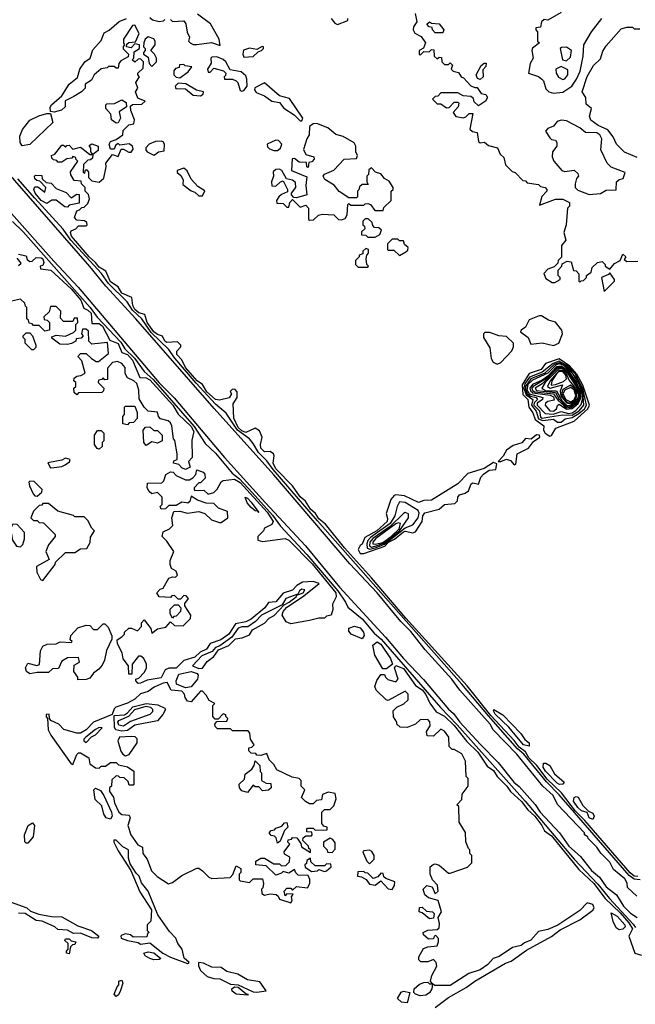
# Model space of a CAD drawing. Extents: x 2737310 to 2869991, y 870230 to 1012730.
# Tile 334 of 479: x 2785471 to 2788751, y 970622 to 975869. Entities that reach past the tile are written whole.
import ezdxf

# ---------------------------------------------------------------- set-up
doc = ezdxf.new("R2010")
doc.units = 0

msp = doc.modelspace()

# ---------------------------------------------------------------- linework, layer by layer
at = {"layer": '0CON02XD'}
for points in [[(2786165, 975880), (2786178.3, 975868.3), (2786215, 975860), (2786237, 975863), (2786245, 975870)], [(2786275, 975870), (2786285, 975860), (2786345, 975862.5), (2786356.4, 975846.4), (2786363, 975803), (2786376.4, 975776.4), (2786370, 975755), (2786380, 975745), (2786395, 975737.5), (2786415, 975737.5), (2786493, 975747), (2786538.3, 975731.7), (2786533.3, 975765), (2786486.9, 975846.9), (2786418, 975898)], [(2787578.3, 975901.7), (2787587, 975857), (2787568.3, 975831.7), (2787567.5, 975815), (2787577, 975797), (2787609.3, 975779.3), (2787632.5, 975745), (2787623, 975717), (2787600, 975705), (2787600, 975685), (2787605, 975680), (2787625, 975700), (2787651.7, 975698.3), (2787665, 975710), (2787678.3, 975708.3), (2787680, 975675), (2787695, 975660), (2787705, 975670), (2787718.3, 975668.3), (2787720, 975645), (2787735, 975630), (2787755, 975630), (2787765, 975640), (2787777, 975627), (2787770, 975605), (2787780, 975595), (2787808.3, 975588.3), (2787822.5, 975565), (2787835, 975560), (2787875, 975517.5), (2787895, 975507.5), (2787908.3, 975508.3), (2787930, 975475), (2787955, 975470), (2787963.3, 975455), (2787952.5, 975435), (2787915, 975410), (2787891.7, 975431.7), (2787888.3, 975448.3), (2787875, 975460), (2787833, 975463), (2787805, 975480), (2787715, 975480), (2787698.3, 975461.7), (2787685, 975460), (2787670, 975445), (2787695, 975420), (2787715, 975420), (2787745, 975400), (2787758.3, 975401.7), (2787785, 975430), (2787805, 975430), (2787810, 975425), (2787806.7, 975405), (2787780, 975375), (2787795, 975353.3), (2787835, 975346.7), (2787848.8, 975351.2), (2787865, 975370), (2787885, 975370), (2787870, 975285), (2787883, 975273), (2787908.3, 975268.3), (2787915, 975220), (2787925, 975212.5), (2787947, 975217), (2787968.3, 975198.3), (2788016.4, 975186.4), (2788031.7, 975151.7), (2788050, 975135), (2788060, 975095), (2788095, 975060), (2788110, 975055), (2788151.7, 975011.7), (2788165, 975010), (2788175, 975000), (2788235, 974990), (2788245, 974980), (2788270, 974975), (2788280, 974965), (2788280, 974955), (2788253, 974927), (2788240, 974880), (2788325, 974912.5), (2788365, 974912.5), (2788400, 974895), (2788400, 974875), (2788390, 974865), (2788383.3, 974775), (2788370, 974735), (2788380, 974695), (2788357.5, 974665), (2788356.7, 974603.3), (2788340, 974585), (2788338.3, 974571.7), (2788318.3, 974551.7), (2788285, 974540), (2788263.6, 974516.4), (2788275, 974490), (2788308.3, 974468.3), (2788321.7, 974468.3), (2788350, 974485), (2788350, 974495), (2788340, 974505), (2788340, 974535), (2788360, 974555), (2788361.7, 974568.3), (2788387, 974583), (2788409.3, 974579.3), (2788421.7, 974531.7), (2788435, 974530), (2788450, 974515), (2788450, 974475), (2788455, 974470), (2788461.7, 974478.3), (2788475, 974480), (2788490, 974495), (2788490, 974505), (2788516.4, 974523.6), (2788521.7, 974548.3), (2788550, 974575), (2788575, 974580), (2788590, 974565), (2788590, 974555), (2788615, 974540), (2788640.7, 974569.3), (2788670, 974585), (2788685, 974620), (2788700, 974605), (2788691.7, 974591.7), (2788705, 974580), (2788765, 974582.5)], [(2788355, 975906.7), (2788285, 975867.5), (2788265, 975870), (2788251.7, 975858.3), (2788245, 975830), (2788220, 975825), (2788220, 975815), (2788230, 975805), (2788230, 975755), (2788240, 975745), (2788203, 975717), (2788200, 975705), (2788207.5, 975665), (2788190, 975635), (2788182.5, 975585), (2788235, 975566.7), (2788253, 975553), (2788262.5, 975542.5), (2788275, 975500), (2788290, 975485), (2788315, 975477.5)], [(2788481, 971601), (2788431.6, 971651.6), (2788357.9, 971747.9), (2788281.2, 971821.2), (2788225.4, 971895), (2788184.4, 971934.4), (2788166.4, 971966.4), (2788131.5, 971991.5), (2788105, 972027.7), (2787981.4, 972161.4), (2787855, 972318.5), (2787529.1, 972679.1), (2787344.6, 972895), (2787200.8, 973055), (2787100.7, 973180.7), (2787065, 973209.5), (2787047.3, 973237.3), (2787020.5, 973260.5), (2786993.3, 973303.3), (2786965, 973326.9), (2786924.6, 973384.6), (2786836.2, 973475), (2786822.2, 973505), (2786827.5, 973545), (2786822.5, 973555), (2786805, 973567.5), (2786775, 973566.2), (2786756, 973585), (2786754.1, 973605.9), (2786762.5, 973645), (2786748.3, 973678.3), (2786725, 973692.5), (2786675, 973669.1), (2786655, 973677.5), (2786635, 973696.5), (2786612.2, 973745), (2786608.3, 973821.7), (2786630, 973855), (2786630, 973885), (2786618.3, 973898.3), (2786605, 973900), (2786591.7, 973888.3), (2786600, 973875), (2786587, 973853), (2786535, 973841.2), (2786515, 973845.7), (2786468.5, 973885), (2786445.5, 973925.5), (2786416.7, 973945), (2786355, 974015.6), (2786335.6, 974055.6), (2786307.5, 974085), (2786308.3, 974101.7), (2786330, 974125), (2786330, 974135), (2786311.7, 974151.7), (2786255, 974149.2), (2786244.4, 974155), (2786232.7, 974182.7), (2786205, 974191.5), (2786185, 974206.2), (2786150, 974255), (2786137.9, 974297.9), (2786105, 974306.4), (2786083.9, 974325), (2786073.5, 974346.5), (2786069.2, 974389.2), (2786015, 974412.2), (2785995.5, 974445.5), (2785955, 974471.5), (2785929.7, 974529.7), (2785895, 974550), (2785875.4, 974575.4), (2785840.5, 974605), (2785746.7, 974715), (2785741.4, 974735), (2785745.8, 974744.2), (2785770, 974755), (2785785, 974770), (2785825, 974770), (2785830, 974775), (2785828.3, 974788.3), (2785817, 974797), (2785775, 974800), (2785762.5, 974815), (2785775, 974850), (2785790, 974855), (2785801.7, 974868.3), (2785815, 974870), (2785835, 974890), (2785842.5, 974915), (2785837, 974937), (2785820, 974955), (2785820, 974975), (2785800, 974995), (2785798.3, 975008.3), (2785761.7, 975011.7), (2785743, 975043), (2785741.7, 975058.3), (2785780, 975115), (2785770, 975125), (2785770, 975135), (2785755, 975140), (2785748.3, 975131.7), (2785723, 975127), (2785695, 975110), (2785675, 975110), (2785668.3, 975118.3), (2785651.7, 975121.7), (2785641.7, 975131.7), (2785640, 975145), (2785658.3, 975151.7), (2785695, 975200), (2785705, 975200), (2785715, 975190), (2785721.7, 975198.3), (2785735, 975200), (2785755, 975180), (2785795, 975190), (2785825, 975167.5), (2785845, 975150), (2785860, 975150), (2785850, 975165), (2785850, 975185), (2785841.7, 975198.3), (2785855, 975207.5), (2785890, 975195), (2785888.3, 975171.7), (2785860, 975150), (2785858.3, 975131.7), (2785848.3, 975121.7), (2785835, 975120), (2785811.7, 975098.3), (2785810, 975055), (2785818.3, 975051.7), (2785821.7, 975068.3), (2785828.3, 975068.3), (2785837, 975057), (2785838.3, 975028.3), (2785855, 975010), (2785895, 975002.5), (2785920, 975025), (2785932.5, 975085), (2785930, 975105), (2785965, 975150), (2785995, 975140), (2786011.7, 975178.3), (2786025, 975180), (2786053, 975163), (2786065, 975162.5), (2786075, 975180), (2786072.5, 975195), (2786055, 975207.5), (2786005, 975200), (2785995, 975210), (2785981.7, 975198.3), (2785975, 975180), (2785955, 975180), (2785947.5, 975205), (2785955, 975220), (2785985, 975230), (2786020, 975255), (2786021.7, 975278.3), (2786051.7, 975308.3), (2786080, 975315), (2786082.5, 975335), (2786062.5, 975385), (2786061.7, 975408.3), (2786072.5, 975417.5), (2786121.7, 975418.3), (2786140, 975435), (2786100.7, 975450.7), (2786087.5, 975485), (2786100, 975505), (2786090, 975535), (2786110, 975565), (2786100, 975575), (2786100, 975585), (2786128.3, 975611.7), (2786130, 975645), (2786115, 975660), (2786101.7, 975658.3), (2786085, 975642.5), (2786070, 975655), (2786080, 975665), (2786081.7, 975698.3), (2786110, 975715), (2786110, 975735), (2786085, 975740), (2786065, 975720), (2786040, 975725), (2786041.7, 975738.3), (2786053, 975747), (2786088.3, 975751.7), (2786107.5, 975795), (2786085, 975840), (2786071.7, 975838.3), (2786023.8, 975765), (2786023.3, 975743.3), (2786030, 975735), (2786023, 975727), (2786023, 975713), (2786050, 975685), (2786048.3, 975671.7), (2786010.7, 975649.3), (2786000, 975635), (2785995, 975610), (2785985, 975610), (2785975, 975620), (2785945, 975620), (2785937, 975613), (2785905, 975607.5), (2785867.5, 975575), (2785853, 975547), (2785820, 975525), (2785820, 975505), (2785800, 975485), (2785759.5, 975460.5), (2785713.6, 975436.4), (2785712.5, 975405), (2785693.9, 975386.1), (2785655, 975376.7), (2785635, 975380), (2785633, 975403), (2785640, 975415), (2785696.4, 975463.6), (2785734.2, 975525.8), (2785778.3, 975561.7), (2785791.2, 975605), (2785817.5, 975645), (2785846.7, 975665), (2785861.2, 975708.8), (2785905, 975757.5), (2785921.2, 975798.8), (2785947.3, 975812.7), (2786000.8, 975859.2), (2786040, 975875)], [(2787130, 975875), (2787150.7, 975850.7), (2787165, 975843.3), (2787220, 975865), (2787220, 975875)], [(2787725, 975800), (2787685, 975800), (2787670, 975815), (2787668.3, 975828.3), (2787651.7, 975831.7), (2787640, 975845), (2787655, 975857.5), (2787665, 975850), (2787705, 975847.5), (2787730, 975815), (2787725, 975800)], [(2788315, 975477.5), (2788365, 975483.3), (2788413.3, 975515), (2788438.3, 975551.7), (2788456.2, 975595), (2788472.5, 975675), (2788476.7, 975735), (2788516.7, 975805), (2788573.3, 975875)], [(2788760, 975135), (2788693.6, 975163.6), (2788650, 975205), (2788633.3, 975245), (2788605, 975282.5), (2788552.5, 975305), (2788513.6, 975333.6), (2788507.5, 975355), (2788517.5, 975395), (2788489.3, 975419.3), (2788487.5, 975455), (2788467.5, 975485), (2788494.1, 975565.9), (2788527.5, 975625), (2788565, 975660), (2788578.3, 975701.7), (2788595, 975730), (2788675, 975820), (2788705, 975830), (2788735, 975830), (2788745, 975820), (2788775, 975820)], [(2786175, 975620), (2786200, 975645), (2786200, 975665), (2786190, 975685), (2786170, 975705), (2786192.5, 975735), (2786192.5, 975755), (2786185, 975767.5), (2786155, 975777.5), (2786140, 975765), (2786132.5, 975745), (2786130, 975725), (2786140, 975715), (2786140, 975705), (2786130, 975695), (2786130, 975685), (2786155, 975670), (2786160, 975635), (2786175, 975620)], [(2786665, 975670), (2786715, 975672.5), (2786741.7, 975698.3), (2786760, 975705), (2786770, 975715), (2786770, 975725), (2786763, 975727), (2786735, 975710), (2786695, 975717.5), (2786663.6, 975706.4), (2786660, 975685), (2786665, 975670)], [(2788385, 975650), (2788405, 975670), (2788410, 975705), (2788385, 975722.5), (2788358.3, 975721.7), (2788350, 975715), (2788362.5, 975655), (2788385, 975650)], [(2786655, 975487.5), (2786665, 975492.5), (2786682.5, 975515), (2786681.7, 975551.7), (2786675, 975570), (2786651.7, 975591.7), (2786591.7, 975601.7), (2786568.8, 975645), (2786555, 975657.5), (2786521.7, 975671.7), (2786495, 975670), (2786490, 975665), (2786491.7, 975638.3), (2786472.5, 975605), (2786475, 975590), (2786485, 975590), (2786505, 975610), (2786557, 975597), (2786570, 975585), (2786568.3, 975571.7), (2786560, 975565), (2786561.7, 975551.7), (2786605, 975552.5), (2786623.6, 975543.6), (2786633.6, 975533.6), (2786645, 975492.5), (2786655, 975487.5)], [(2786325, 975560), (2786369.3, 975590.7), (2786387.5, 975617.5), (2786353, 975623), (2786345, 975630), (2786321.7, 975628.3), (2786320, 975615), (2786301.7, 975608.3), (2786293, 975597), (2786292.5, 975575), (2786305, 975562.5), (2786325, 975560)], [(2787925, 975550), (2787910, 975555), (2787902.5, 975575), (2787930, 975625), (2787945, 975637.5), (2787957, 975637), (2787955, 975620), (2787938.3, 975601.7), (2787940, 975565), (2787925, 975550)], [(2788365, 975550), (2788375, 975553.3), (2788391.2, 975575), (2788391.2, 975601.2), (2788355, 975620), (2788327.5, 975605), (2788328.8, 975585), (2788342.3, 975562.3), (2788365, 975550)], [(2786435, 975462.5), (2786448.3, 975471.7), (2786450, 975485), (2786413, 975493), (2786357, 975527), (2786315, 975530), (2786300, 975515), (2786303, 975503), (2786355, 975500), (2786395, 975467.5), (2786435, 975462.5)], [(2786975, 975330), (2786980, 975345), (2786908.8, 975448.8), (2786855, 975462.5), (2786775, 975532), (2786723.3, 975506.7), (2786722.5, 975495), (2786731.7, 975481.7), (2786775, 975463.8), (2786814.1, 975434.1), (2786855, 975427.5), (2786878.3, 975398.3), (2786933, 975363), (2786965, 975330), (2786975, 975330)], [(2785985, 975317.5), (2785960, 975335), (2785957.5, 975365), (2785930, 975395), (2785930, 975415), (2785935, 975420), (2785977, 975423), (2786015, 975442.5), (2786038.3, 975428.3), (2786040, 975405), (2786001.7, 975378.3), (2786007.5, 975345), (2785995, 975320), (2785985, 975317.5)], [(2785485, 975196.7), (2785474.1, 975214.1), (2785472.3, 975247.7), (2785485.9, 975284.1), (2785525.9, 975334.1), (2785573.6, 975356.4), (2785615, 975370), (2785635, 975370), (2785648.3, 975321.7), (2785525, 975203.3), (2785485, 975196.7)], [(2787015, 974800), (2787037, 974803), (2787063, 974827), (2787085, 974832.5), (2787145, 974830), (2787170, 974805), (2787185, 974802.5), (2787205, 974810), (2787215, 974830), (2787220, 974885), (2787225, 974890), (2787235, 974880), (2787305, 974880), (2787311.7, 974888.3), (2787325, 974890), (2787340, 974885), (2787362.5, 974852.5), (2787408.3, 974851.7), (2787411.7, 974868.3), (2787450, 974905), (2787450, 974955), (2787460, 974965), (2787460, 974975), (2787439.3, 975009.3), (2787415, 975022.5), (2787395, 975047.5), (2787367, 975057), (2787345, 975080), (2787331.7, 975068.3), (2787330, 975045), (2787320, 975035), (2787320, 975005), (2787328.3, 974991.7), (2787295, 974990), (2787281.7, 974978.3), (2787278.3, 974961.7), (2787270, 974955), (2787270, 974925), (2787265, 974920), (2787225, 974920), (2787173.6, 974953.6), (2787146.4, 974986.4), (2787097, 975017), (2787087.5, 975035), (2787094.1, 975045.9), (2787145, 975067.5), (2787200, 975125), (2787265, 975130), (2787270, 975145), (2787262.5, 975165), (2787262.5, 975195), (2787253, 975213), (2787195, 975247.5), (2787155, 975257.5), (2787112.7, 975292.7), (2787055, 975315.8), (2787035, 975313.8), (2787015, 975300), (2787012.5, 975255), (2787000, 975235), (2786983, 975177), (2786995, 975150), (2787038.3, 975138.3), (2787040, 975125), (2787028.3, 975111.7), (2787011.7, 975108.3), (2787008.3, 975081.7), (2787000, 975085), (2786998.3, 975108.3), (2786960.7, 975110.7), (2786935, 975130), (2786923, 975127), (2786920, 975065), (2787001.7, 975031.7), (2786996.2, 974985), (2787000, 974935), (2786945, 974920), (2786931.7, 974921.7), (2786920, 974935), (2786920, 974945), (2786942.5, 974975), (2786940.7, 975000.7), (2786925, 975013.3), (2786891.7, 975021.7), (2786867.5, 975065), (2786855, 975072.5), (2786835, 975070), (2786821.7, 975058.3), (2786822.5, 975035), (2786812.5, 975005), (2786813.6, 974983.6), (2786835, 974982.5), (2786860, 975005), (2786875, 975010), (2786897.5, 974965), (2786898.3, 974951.7), (2786865, 974937.5), (2786852.5, 974925), (2786840, 974905), (2786841.7, 974891.7), (2786875, 974890), (2786895, 974870), (2786905, 974870), (2786910, 974895), (2786925, 974910), (2786965, 974870), (2786995, 974880), (2787010, 974865), (2787010, 974805), (2787015, 974800)], [(2788505, 974937.5), (2788565, 974942.5), (2788595, 974960), (2788648.3, 974961.7), (2788650, 975005), (2788665, 975017.5), (2788686.4, 975023.6), (2788697.5, 975055), (2788623, 975083), (2788600, 975105), (2788566.7, 975175), (2788573.3, 975235), (2788562.5, 975255), (2788545, 975266.2), (2788485, 975267.5), (2788455, 975293.3), (2788385, 975330), (2788355, 975333.3), (2788333.9, 975326.1), (2788315, 975302.5), (2788285, 975290), (2788272.5, 975275), (2788295, 975240), (2788305, 975230), (2788325, 975227.5), (2788332.5, 975215), (2788332.5, 975195), (2788310, 975165), (2788308.3, 975138.3), (2788317.5, 975115), (2788360, 975065), (2788375, 975060), (2788425, 975067.5), (2788445, 975050), (2788447.5, 975035), (2788437.5, 975022.5), (2788430, 974995), (2788431.2, 974975), (2788445, 974960), (2788505, 974937.5)], [(2786185, 975147.5), (2786195, 975152.5), (2786210, 975165), (2786240, 975170), (2786242.5, 975205), (2786235, 975217.5), (2786225, 975222.5), (2786195, 975220), (2786160, 975205), (2786143, 975187), (2786142.5, 975175), (2786150, 975165), (2786185, 975147.5)], [(2786845, 975172.5), (2786860, 975185), (2786867.5, 975205), (2786850, 975225), (2786835, 975227.5), (2786790, 975205), (2786791.7, 975191.7), (2786801.7, 975181.7), (2786825, 975172.5), (2786845, 975172.5)], [(2788758.3, 971198.3), (2788710, 971245), (2788707, 971267), (2788695, 971290), (2788635, 971340), (2788615, 971380), (2788567, 971427), (2788545, 971460), (2788500, 971505), (2788497.5, 971515), (2788480, 971525), (2788480, 971535), (2788337, 971687), (2788312.5, 971735), (2788257.5, 971785), (2788120, 971955), (2787993.6, 972083.6), (2787976.7, 972115), (2787816.1, 972296.1), (2787773.3, 972355), (2787630.5, 972510.5), (2787555, 972608.8), (2787501.4, 972661.4), (2787376, 972815), (2787230, 972970), (2786825, 973444), (2786507.5, 973797.5), (2786090, 974275), (2785929.4, 974449.4), (2785845, 974553.8), (2785385, 975082)], [(2785725, 974870), (2785711.7, 974871.7), (2785665, 974907.5), (2785643, 974907), (2785615, 974890), (2785585, 974906), (2785554.3, 974945), (2785546.7, 974965), (2785551.2, 974978.8), (2785568.3, 974978.3), (2785605, 974950), (2785610, 974975), (2785578.3, 975008.3), (2785561.7, 975011.7), (2785551.7, 975021.7), (2785550, 975035), (2785555, 975040), (2785588.3, 975038.3), (2785591.7, 975021.7), (2785611.7, 975001.7), (2785638.3, 974998.3), (2785665, 974970), (2785718.3, 974948.3), (2785745, 974920), (2785775, 974940), (2785788.3, 974938.3), (2785788.3, 974891.7), (2785735, 974880), (2785725, 974870)], [(2786445, 974930), (2786457, 974957), (2786420.7, 974980.7), (2786385, 975020), (2786363, 975063), (2786345, 975077.5), (2786310, 975065), (2786310, 975055), (2786329.3, 975039.3), (2786342.5, 975015), (2786340, 974990), (2786385, 974957.5), (2786405, 974950), (2786425, 974930), (2786445, 974930)], [(2788777.5, 971285), (2788745, 971289.1), (2788718.1, 971308.1), (2788345, 971738.1), (2788277.2, 971807.2), (2788156.7, 971955), (2788123.1, 971983.1), (2787968.8, 972158.8), (2787827.3, 972327.3), (2787057.7, 973197.7), (2786822, 973472), (2786788.6, 973518.6), (2786743.4, 973563.4), (2786715, 973610), (2786695.7, 973635.7), (2786632.3, 973682.3), (2786571.4, 973771.4), (2786515, 973819.4), (2786411.6, 973931.6), (2786297.5, 974065), (2786263.5, 974113.5), (2786172.4, 974202.4), (2786121.4, 974275), (2786071.2, 974321.2), (2786044.2, 974365), (2785943.6, 974463.6), (2785906.1, 974516.1), (2785743.8, 974693.8), (2785702.8, 974752.8), (2785552.5, 974917.5), (2785460.5, 975020.5)], [(2785398.9, 974868.9), (2785652.6, 974582.6), (2785783.1, 974443.1), (2786215, 973934.3), (2786293.6, 973853.6), (2786562.5, 973535), (2786780, 973295), (2786994.3, 973064.3), (2787175, 972844), (2787419.2, 972579.2), (2787515, 972463.8), (2787622, 972352), (2787755, 972193.8), (2787782, 972172), (2787816.7, 972125), (2787926.4, 972006.4), (2788020, 971910), (2788103.8, 971805), (2788131.7, 971781.7), (2788216.4, 971686.4), (2788243.8, 971645), (2788347.5, 971535), (2788396.2, 971465), (2788459.3, 971409.3), (2788517.5, 971335), (2788559.3, 971299.3), (2788595, 971247.5), (2788650, 971205), (2788687.5, 971145), (2788725, 971107.5), (2788760, 971085)], [(2785432.9, 974792.9), (2785488.9, 974738.9), (2785846.7, 974335), (2785884.6, 974284.6), (2786009.8, 974149.8), (2786031.9, 974115), (2786082.7, 974065), (2786134.5, 973994.5), (2786181.7, 973951.7), (2786401.3, 973701.3), (2786460, 973610), (2786515, 973559.2), (2786602.4, 973452.4), (2786642.7, 973422.7), (2786710, 973350), (2786818, 973228), (2786860.4, 973170.4), (2787001.7, 973018.3), (2787165.6, 972825), (2787207.5, 972765), (2787218.8, 972738.8), (2787295.4, 972675.4), (2787359.1, 972599.1), (2787397.6, 972567.6), (2787713, 972203), (2787801.3, 972111.3), (2788163.6, 971703.6), (2788425.7, 971395), (2788551.9, 971261.9), (2788613.1, 971185), (2788738.9, 971048.9), (2788751.2, 971031.2)], [(2787365, 974710), (2787390, 974725), (2787398.3, 974748.3), (2787385, 974760), (2787361.7, 974761.7), (2787351.7, 974771.7), (2787348.3, 974788.3), (2787328.3, 974808.3), (2787311.7, 974808.3), (2787300, 974795), (2787300, 974775), (2787308.3, 974768.3), (2787310, 974755), (2787291.7, 974738.3), (2787291.7, 974721.7), (2787315, 974720), (2787325, 974710), (2787365, 974710)], [(2787495, 974612.5), (2787528.3, 974631.7), (2787538.3, 974641.7), (2787540, 974655), (2787521.7, 974671.7), (2787515, 974690), (2787495, 974690), (2787485, 974700), (2787455, 974700), (2787430, 974675), (2787430, 974645), (2787435, 974640), (2787465, 974640), (2787495, 974612.5)], [(2785465, 974620), (2785505, 974610), (2785511.7, 974591.7), (2785525, 974580), (2785538.3, 974581.7), (2785558.3, 974601.7), (2785585, 974600.8), (2785595, 974593.8), (2785600, 974575), (2785595, 974560), (2785580, 974555), (2785581.7, 974541.7), (2785637.5, 974535), (2785744.5, 974435), (2785797.7, 974375), (2785812.3, 974332.3), (2785835, 974321.9), (2785851.1, 974305), (2785855, 974250), (2785895, 974249.4), (2785913.1, 974235), (2785951.7, 974161.7), (2785995, 974143.1), (2786015.7, 974095.7), (2786045, 974084.3), (2786072.5, 974055), (2786111.7, 973961.7), (2786145, 973960.6), (2786165, 973949.5), (2786286.9, 973815), (2786316.2, 973766.2), (2786385, 973700.5), (2786398.2, 973675), (2786387.5, 973627.5), (2786390, 973535), (2786370, 973515), (2786380, 973485), (2786355, 973472.5)], [(2787325, 974550), (2787330, 974555), (2787320, 974565), (2787317.5, 974595), (2787320, 974615), (2787330, 974625), (2787330, 974645), (2787315, 974650), (2787300, 974635), (2787298.3, 974621.7), (2787280, 974615), (2787280, 974605), (2787260, 974585), (2787260, 974565), (2787275, 974550), (2787325, 974550)], [(2785465, 974560), (2785478.3, 974571.7), (2785458.3, 974598.3)], [(2788585, 974420), (2788640, 974475), (2788640, 974485), (2788615, 974520), (2788608.3, 974511.7), (2788570, 974495), (2788585, 974420)], [(2786355, 973472.5), (2786335, 973480), (2786318.3, 973498.3), (2786290, 973505), (2786291.7, 973518.3), (2786310, 973525), (2786310, 973555), (2786297, 973627), (2786290, 973635), (2786282.5, 973705), (2786275, 973720), (2786261.7, 973731.7), (2786221.7, 973741.7), (2786210, 973755), (2786205, 973777.5), (2786155, 973782.5), (2786133.6, 973803.6), (2786108.3, 973848.3), (2786106.7, 973895), (2786095, 973930), (2786080, 973945), (2786045, 973960), (2786033.6, 973983.6), (2786032.5, 974015), (2786015, 974037.5), (2785993, 974047), (2785965, 974042.5), (2785938.3, 974011.7), (2785938.3, 973951.7), (2785925, 973950), (2785915, 973960), (2785908.3, 973951.7), (2785891.7, 973948.3), (2785890, 973935), (2785920, 973905), (2785918.3, 973891.7), (2785908.3, 973881.7), (2785785, 973880), (2785775, 973870), (2785761.7, 973881.7), (2785760, 973905), (2785770, 973915), (2785770, 973935), (2785760, 973945), (2785761.7, 973958.3), (2785775, 973970), (2785797, 973973), (2785820, 973985), (2785801.7, 974051.7), (2785780, 974075), (2785795, 974090), (2785825, 974090), (2785853, 974063), (2785878.3, 974048.3), (2785891.7, 974048.3), (2785945, 974090), (2785938.3, 974148.3), (2785855, 974140), (2785840, 974155), (2785838.3, 974208.3), (2785825, 974220), (2785805, 974220), (2785800, 974195), (2785810, 974185), (2785798.3, 974171.7), (2785771.7, 974168.3), (2785770, 974155), (2785747, 974143), (2785725, 974137.5), (2785685, 974140), (2785641.7, 974171.7), (2785641.7, 974178.3), (2785665, 974187.5), (2785715, 974182.5), (2785758.3, 974201.7), (2785770, 974215), (2785770, 974245), (2785780, 974255), (2785778.3, 974278.3), (2785761.7, 974278.3), (2785755, 974260), (2785705, 974260), (2785688.3, 974278.3), (2785690, 974315), (2785665, 974340), (2785635, 974340), (2785628.3, 974311.7), (2785600, 974285), (2785601.7, 974271.7), (2785618.3, 974268.3), (2785630, 974255), (2785630, 974215), (2785605, 974210), (2785575, 974240), (2785545, 974240), (2785538.3, 974248.3), (2785521.7, 974251.7), (2785518.3, 974268.3), (2785510, 974275), (2785510, 974335), (2785501.7, 974341.7), (2785498.3, 974358.3), (2785475, 974380), (2785395, 974362.5)], [(2788315, 974132.5), (2788342.5, 974145), (2788362.5, 974195), (2788360, 974215), (2788325, 974257.5), (2788288.3, 974268.3), (2788251.7, 974291.7), (2788238.3, 974291.7), (2788185, 974270), (2788165, 974230), (2788142.5, 974215), (2788140, 974205), (2788180, 974175), (2788195, 974140), (2788255, 974147.5), (2788315, 974132.5)], [(2785545, 974110), (2785535, 974110), (2785500, 974145), (2785500, 974165), (2785490, 974175), (2785490, 974185), (2785505, 974200), (2785525, 974200), (2785540, 974185), (2785557.5, 974135), (2785557, 974123), (2785545, 974110)], [(2788015, 974032.5), (2788035, 974042.5), (2788093.3, 974105), (2788102, 974125), (2788101.2, 974145), (2788065, 974180), (2788023.6, 974183.6), (2787975, 974202.5), (2787948.3, 974201.7), (2787942.5, 974195), (2787942.5, 974175), (2787975, 974120), (2787983, 974063), (2787993.6, 974043.6), (2788015, 974032.5)], [(2788295, 973648.8), (2788305, 973652.5), (2788328, 973692), (2788425, 973730), (2788497.8, 973795), (2788506.7, 973815), (2788471.6, 973921.6), (2788440.1, 973980.1), (2788402.3, 974022.3), (2788345, 974060.9), (2788273.1, 974036.9), (2788249.2, 974005), (2788185, 973983.1), (2788147.3, 973922.7), (2788151.2, 973871.2), (2788177.5, 973845), (2788183.3, 973803.3), (2788205, 973773.3), (2788217.8, 973737.8), (2788263.3, 973705), (2788261.7, 973681.7), (2788270, 973665), (2788295, 973648.8)], [(2788355, 973723.5), (2788377.4, 973742.6), (2788415, 973748.9), (2788450.2, 973769.8), (2788480.4, 973795), (2788491.1, 973815), (2788471.5, 973901.5), (2788430.9, 973980.9), (2788392, 974022), (2788345, 974048.6), (2788312.4, 974037.6), (2788255, 973991.1), (2788186.6, 973963.4), (2788161.6, 973928.4), (2788156.8, 973905), (2788169.1, 973869.1), (2788204.4, 973845), (2788197.3, 973815), (2788222.5, 973782.5), (2788235, 973741.2), (2788257.6, 973732.4), (2788315, 973740), (2788336.7, 973725), (2788355, 973723.5)], [(2788255, 973745.5), (2788295, 973753.1), (2788365, 973763.1), (2788415, 973762.2), (2788452.5, 973785), (2788476.2, 973815), (2788470.6, 973885), (2788449.4, 973939.4), (2788399.3, 974009.3), (2788370.8, 974030.8), (2788345, 974040.8), (2788318.9, 974031.1), (2788268.5, 973985), (2788194.8, 973955.2), (2788166, 973915), (2788165.5, 973895), (2788175.2, 973875), (2788192.9, 973862.9), (2788222.9, 973855), (2788229.4, 973845), (2788212.5, 973827.5), (2788210.7, 973815), (2788239.6, 973785), (2788245, 973750), (2788255, 973745.5)], [(2788313.4, 973766.6), (2788355, 973780.9), (2788395, 973770.5), (2788415, 973773.6), (2788434.3, 973785.7), (2788461.7, 973818.3), (2788469, 973845), (2788465.8, 973885), (2788449.8, 973929.8), (2788419.6, 973979.6), (2788367.5, 974027.5), (2788345, 974034.4), (2788329.9, 974030.1), (2788285, 973984.8), (2788202.6, 973947.4), (2788178.4, 973925), (2788172.7, 973895), (2788185.1, 973875.1), (2788257.5, 973855), (2788255.6, 973845), (2788227.8, 973825), (2788227.5, 973815), (2788270.8, 973770.8), (2788313.4, 973766.6)], [(2788315, 973782.8), (2788331.6, 973795), (2788336.3, 973813.7), (2788345, 973820.5), (2788385, 973793.3), (2788413.7, 973796.3), (2788446.4, 973823.6), (2788459, 973851), (2788458, 973885), (2788438.3, 973935), (2788396.3, 973996.3), (2788355, 974023.4), (2788331.7, 974018.3), (2788285, 973970), (2788255, 973948.9), (2788202.7, 973925), (2788188.3, 973905), (2788191.6, 973891.6), (2788205, 973881), (2788297.2, 973867.2), (2788315, 973858.6), (2788317.8, 973842.2), (2788285, 973833.8), (2788272.5, 973825), (2788270, 973815), (2788295, 973785.3), (2788315, 973782.8)], [(2788405, 973800.4), (2788447.2, 973832.8), (2788455.3, 973855), (2788454.2, 973885), (2788439.5, 973925), (2788407, 973977), (2788365, 974015.5), (2788345, 974019.3), (2788335, 974014.9), (2788275, 973954.8), (2788206.5, 973915), (2788199.6, 973905), (2788200.7, 973895), (2788215.8, 973885), (2788315.6, 973875), (2788340.2, 973840.2), (2788371.2, 973811.2), (2788385, 973801.6), (2788405, 973800.4)], [(2788395, 973806), (2788415, 973811.1), (2788447.7, 973842.3), (2788450.8, 973885), (2788435.2, 973925.2), (2788396.9, 973985), (2788365, 974011.6), (2788345.5, 974014.5), (2788335, 974009.5), (2788255, 973929.2), (2788216.9, 973905), (2788225, 973893.1), (2788325, 973882.2), (2788345.9, 973845.9), (2788375.5, 973815.5), (2788395, 973806)], [(2788405, 973812.6), (2788441.2, 973838.8), (2788448.8, 973861.2), (2788446.8, 973886.8), (2788430.5, 973925), (2788392.2, 973985), (2788365, 974007.6), (2788345, 974009.8), (2788271.2, 973935), (2788252.9, 973905), (2788275, 973891.5), (2788330.9, 973890.9), (2788359.2, 973839.2), (2788385, 973815.1), (2788405, 973812.6)], [(2788405, 973822.7), (2788425, 973832), (2788436.4, 973845), (2788439.7, 973885), (2788425, 973915.8), (2788398.3, 973948.3), (2788381.9, 973985), (2788365, 973998.8), (2788345, 973999.9), (2788297.4, 973945), (2788283.2, 973915), (2788297.5, 973905), (2788363.3, 973923.3), (2788350.7, 973889.3), (2788354, 973865), (2788385, 973827), (2788405, 973822.7)], [(2788301.7, 973921.7), (2788325, 973924.3), (2788368.8, 973941.2), (2788383.8, 973955), (2788381.5, 973975), (2788365, 973993.8), (2788346.7, 973995), (2788335, 973986.5), (2788306.4, 973945), (2788301.7, 973921.7)], [(2788395, 973828), (2788415, 973831), (2788435, 973851.7), (2788437.5, 973875), (2788425, 973905.8), (2788405, 973921.5), (2788365, 973899.1), (2788357.2, 973875), (2788365.5, 973855), (2788385, 973833.3), (2788395, 973828)], [(2788405, 973833), (2788425, 973843.6), (2788433.5, 973865), (2788425, 973895.8), (2788405, 973908.2), (2788374.5, 973895.5), (2788364.1, 973875), (2788380.6, 973845), (2788405, 973833)], [(2786045, 973710), (2786020, 973715), (2786020, 973755), (2786030, 973765), (2786030, 973805), (2786035, 973810), (2786085, 973810), (2786097.5, 973775), (2786097, 973743), (2786077, 973723), (2786055, 973720), (2786045, 973710)], [(2785895, 973580), (2785883.6, 973583.6), (2785870, 973605), (2785870, 973655), (2785885, 973680), (2785905, 973680), (2785920, 973665), (2785920, 973625), (2785910, 973615), (2785910, 973595), (2785895, 973580)], [(2786145, 973600), (2786132.5, 973615), (2786128.3, 973681.7), (2786141.7, 973698.3), (2786165, 973700), (2786185, 973680), (2786205, 973680), (2786230, 973655), (2786230, 973625), (2786205, 973612.5), (2786175, 973620), (2786145, 973600)], [(2788105, 973496.7), (2788115, 973500), (2788120.8, 973555), (2788181.2, 973585), (2788208, 973622), (2788242.5, 973645), (2788240, 973655), (2788225, 973657.5), (2788196.4, 973633.6), (2788165, 973637.5), (2788145.6, 973614.4), (2788099.7, 973600.3), (2788064.4, 973575.6), (2788046.2, 973543.8), (2788020, 973515), (2788035, 973513.8), (2788065, 973526.2), (2788085, 973520), (2788105, 973496.7)], [(2785635, 973480), (2785655, 973482.5), (2785695, 973487.5), (2785713.3, 973496.7), (2785736.4, 973513.6), (2785740, 973525), (2785715, 973532.5), (2785695, 973522.5), (2785621.7, 973508.3), (2785635, 973480)], [(2786101.7, 972331.7), (2786090, 972345), (2786090, 972355), (2786105, 972360), (2786135, 972390), (2786147, 972413), (2786147.5, 972435), (2786132.5, 972465), (2786117, 972477), (2786103.6, 972476.4), (2786070, 972435), (2786068.3, 972381.7), (2786051.7, 972381.7), (2786050, 972425), (2786023, 972463), (2786017.5, 972495), (2785993, 972543), (2785990, 972565), (2786015, 972580), (2786030, 972595), (2786030, 972605), (2786053, 972627), (2786067, 972627), (2786098.3, 972611.7), (2786120, 972635), (2786120, 972655), (2786135, 972670), (2786170, 972625), (2786175, 972600), (2786205, 972623.3), (2786248.8, 972631.2), (2786275, 972660), (2786295, 972640), (2786341.7, 972638.3), (2786381.7, 972678.3), (2786382.5, 972695), (2786350, 972745), (2786351.7, 972758.3), (2786370, 972785), (2786358.3, 972798.3), (2786345, 972800), (2786328.3, 972781.7), (2786315, 972780), (2786295, 972800), (2786281.7, 972798.3), (2786275, 972790), (2786215, 972792.5), (2786202.5, 972815), (2786220, 972835), (2786235, 972840), (2786265, 972892.5), (2786285, 972900), (2786301.7, 972898.3), (2786311.7, 972908.3), (2786305, 972930), (2786280, 972945), (2786272.5, 972965), (2786273, 972987), (2786292.5, 973035), (2786255, 973090), (2786230, 973115), (2786235, 973140), (2786270, 973155), (2786287, 973173), (2786282.5, 973215), (2786291.7, 973248.3), (2786325, 973250), (2786365, 973240), (2786425, 973247.5), (2786457, 973237), (2786493, 973203), (2786535, 973190), (2786545, 973190), (2786580, 973215), (2786578.3, 973248.3), (2786530, 973265), (2786505, 973290), (2786465, 973292.5), (2786418.3, 973308.3), (2786385, 973330), (2786378.3, 973301.7), (2786367, 973293), (2786360, 973295), (2786335, 973297.5), (2786305, 973280), (2786265, 973280), (2786248.3, 973261.7), (2786225, 973260), (2786220, 973275), (2786230, 973285), (2786230, 973325), (2786205, 973350), (2786175, 973342.5), (2786160, 973355), (2786150, 973375), (2786151.7, 973398.3), (2786228.3, 973401.7), (2786238.3, 973411.7), (2786250, 973445), (2786275, 973460), (2786288.3, 973458.3), (2786305, 973440), (2786355, 973417.5), (2786375, 973417.5), (2786393, 973427), (2786410, 973445), (2786415, 973470), (2786448.3, 973458.3), (2786457, 973447), (2786460, 973425), (2786435, 973400), (2786425, 973400), (2786400, 973375), (2786400, 973365), (2786405, 973360), (2786451.7, 973361.7), (2786475, 973340), (2786505, 973350), (2786523, 973367), (2786543.6, 973406.4), (2786555, 973413.3), (2786615, 973420.5), (2786645, 973402.9), (2786788.7, 973245), (2786820.6, 973195), (2786815, 973178.8), (2786775, 973160), (2786770, 973145), (2786740, 973115), (2786740, 973095), (2786765, 973087.5), (2786885, 973103.8), (2786905, 973095.8), (2787028.9, 972968.9), (2787154.5, 972815), (2787156.6, 972793.4), (2787136.7, 972755), (2787140, 972725), (2787130, 972695), (2787105, 972690), (2787095, 972680), (2787065, 972680), (2787015, 972666.7), (2786915, 972648.8), (2786890, 972660), (2786869.2, 972695), (2786875.5, 972715), (2786892.9, 972737.1), (2786985, 972798.5), (2787067.1, 972865), (2787034.5, 972875.5), (2786978.3, 972871.7), (2786947.1, 972852.9), (2786925, 972828.8), (2786875, 972813.3), (2786835, 972767.5), (2786797.5, 972762.5), (2786776.7, 972735), (2786705, 972674.2), (2786675, 972660.8), (2786620.6, 972649.4), (2786585, 972594.2), (2786543.3, 972565), (2786485.8, 972544.2), (2786466.7, 972515), (2786431.9, 972498.1), (2786405, 972472), (2786346.4, 972453.6), (2786305, 972413.3), (2786265, 972413.3), (2786246.4, 972403.6), (2786225, 972361.2), (2786150.7, 972349.3), (2786115, 972332.5), (2786101.7, 972331.7)], [(2787305, 973023.8), (2787415.8, 973064.2), (2787436.4, 973085), (2787468.6, 973101.4), (2787515, 973139.2), (2787525, 973143.3), (2787565, 973134), (2787579.7, 973140.3), (2787615.8, 973194.2), (2787618.9, 973225), (2787629.4, 973240.6), (2787705, 973260), (2787733.9, 973286.1), (2787789.7, 973290.3), (2787804, 973305), (2787806, 973325), (2787813.8, 973336.2), (2787845, 973346), (2787861.7, 973358.3), (2787876.2, 973395), (2787885, 973400), (2787915, 973393.3), (2787928.6, 973431.4), (2787942.5, 973447.5), (2787972, 973468), (2788007.3, 973472.7), (2788012.5, 973502.5), (2787995, 973510), (2787945, 973476.7), (2787858.8, 973451.2), (2787805, 973396.2), (2787665, 973309.2), (2787625, 973306), (2787595, 973296.2), (2787521.2, 973331.2), (2787475, 973337.5), (2787466.1, 973333.9), (2787448.3, 973311.7), (2787423, 973237), (2787430.7, 973210.7), (2787428, 973195), (2787374.2, 973145), (2787310.6, 973109.4), (2787295.9, 973074.1), (2787285, 973067.5), (2787274.4, 973045.6), (2787284.6, 973024.6), (2787305, 973023.8)], [(2785565, 973330), (2785588.3, 973351.7), (2785590, 973365), (2785548.3, 973408.3), (2785525, 973410), (2785520, 973405), (2785522.5, 973385), (2785543, 973343), (2785551.7, 973331.7), (2785565, 973330)], [(2786745, 973243.3), (2786740.1, 973250.1), (2786725, 973251.2), (2786705, 973270), (2786683.8, 973295), (2786672.5, 973325), (2786685, 973320), (2786705, 973298), (2786740.1, 973250.1), (2786745, 973243.3)], [(2785595, 972880), (2785660, 972965), (2785661.7, 972978.3), (2785715, 973030), (2785765, 973030), (2785795, 973050), (2785828.3, 973051.7), (2785847, 973083), (2785848.3, 973111.7), (2785870, 973145), (2785855, 973160), (2785835, 973200), (2785815, 973220), (2785765, 973220), (2785757, 973227), (2785675, 973250), (2785625, 973290), (2785595, 973290), (2785588.3, 973281.7), (2785575, 973280), (2785545, 973250), (2785530, 973215), (2785545, 973200), (2785565, 973200), (2785575, 973190), (2785598.3, 973188.3), (2785660, 973125), (2785660, 973115), (2785625, 973070), (2785610, 973035), (2785628.3, 972991.7), (2785560, 972955), (2785562.5, 972925), (2785582.5, 972885), (2785595, 972880)], [(2787336.6, 973046.6), (2787365, 973054.8), (2787415, 973073.4), (2787525, 973161.8), (2787565, 973176.2), (2787594.2, 973215), (2787598.8, 973238.8), (2787594, 973254), (2787525, 973296), (2787495, 973298.8), (2787482, 973275), (2787469.2, 973225), (2787445, 973183.5), (2787340.1, 973109.9), (2787326.7, 973093.3), (2787320.8, 973075), (2787322.6, 973052.6), (2787336.6, 973046.6)], [(2787345, 973057.7), (2787365, 973063.1), (2787411.2, 973078.8), (2787494.7, 973145), (2787543.3, 973215), (2787542.5, 973235), (2787525, 973242.5), (2787515, 973236.7), (2787445, 973167.8), (2787352.1, 973105), (2787336.8, 973085), (2787334.6, 973065), (2787345, 973057.7)], [(2785475, 973060), (2785487, 973073), (2785497, 973103), (2785497, 973137), (2785458.3, 973178.3), (2785435, 973180), (2785422.5, 973155), (2785433.3, 973095), (2785453.6, 973063.6), (2785475, 973060)], [(2787365, 973074.1), (2787405, 973082.1), (2787449.4, 973115), (2787492, 973155), (2787500, 973185), (2787487.9, 973187.9), (2787475, 973182.5), (2787367.9, 973105), (2787352.7, 973085), (2787352.9, 973075), (2787365, 973074.1)], [(2786425, 972410.8), (2786445, 972413.8), (2786470.5, 972449.5), (2786506.2, 972475), (2786530, 972510), (2786585, 972534), (2786620.2, 972569.8), (2786656, 972574), (2786695, 972591.2), (2786711.7, 972618.3), (2786775, 972652.9), (2786800.9, 972679.1), (2786826.5, 972693.5), (2786879.3, 972750.7), (2786907.1, 972765), (2786946.2, 972795), (2786947.5, 972802.5), (2786981.2, 972815), (2786990, 972830), (2786975, 972833.8), (2786961.2, 972825), (2786952.5, 972807.5), (2786888.8, 972785), (2786869.5, 972750.5), (2786760, 972695), (2786728, 972662), (2786687.1, 972632.9), (2786655, 972632.9), (2786635, 972625.8), (2786601.5, 972578.5), (2786537.7, 972532.3), (2786515, 972523.3), (2786497.3, 972502.7), (2786441.5, 972478.5), (2786392.5, 972425), (2786425, 972410.8)], [(2786285, 972680), (2786273, 972703), (2786273, 972727), (2786295, 972750), (2786315, 972750), (2786330, 972735), (2786327.5, 972715), (2786305, 972690), (2786291.7, 972688.3), (2786285, 972680)], [(2785781.7, 972351.7), (2785780, 972365), (2785760, 972395), (2785761.7, 972428.3), (2785790, 972445), (2785785, 972470), (2785725, 972467.5), (2785695, 972450), (2785678.3, 972411.7), (2785645, 972410), (2785625, 972390), (2785565, 972390), (2785525, 972383.1), (2785507.5, 972395), (2785502.9, 972415), (2785515, 972440), (2785562.5, 972427.5), (2785576.7, 972433.3), (2785582.5, 972505), (2785595, 972530), (2785618.3, 972541.7), (2785665, 972542.5), (2785687, 972553), (2785745, 972550), (2785750, 972555), (2785740, 972565), (2785743, 972587), (2785781.7, 972628.3), (2785825, 972642.5), (2785845, 972640), (2785865, 972620), (2785885, 972620), (2785915, 972650), (2785925, 972650), (2785941.7, 972631.7), (2785962.5, 972585), (2785961.7, 972568.3), (2785933, 972507), (2785922.5, 972455), (2785910.7, 972429.3), (2785893, 972407), (2785863.6, 972386.4), (2785845, 972360), (2785825, 972352.5), (2785781.7, 972351.7)], [(2787295, 972570), (2787237.5, 972595), (2787225, 972610), (2787223.8, 972626.2), (2787255, 972637.5), (2787285, 972627.5), (2787302.5, 972605), (2787306.4, 972586.4), (2787295, 972570)], [(2787425, 972410), (2787405, 972410), (2787363, 972483), (2787353.3, 972535), (2787375, 972553.8), (2787395, 972541.2), (2787446, 972465), (2787457.5, 972435), (2787425, 972410)], [(2787684.3, 970605), (2787755, 970657.8), (2787849.4, 970710.6), (2787895, 970744.5), (2788059.9, 970840.1), (2788088.9, 970851.1), (2788170.5, 970909.5), (2788305, 970983.1), (2788351.2, 971018.8), (2788455, 971071.5), (2788525, 971123.5), (2788531.9, 971135), (2788525, 971154), (2788495, 971163.3), (2788455, 971121.2), (2788337.4, 971042.6), (2788285, 971020.8), (2788235, 971010), (2788195, 970964), (2788160, 970950), (2788142.5, 970935), (2788096.4, 970923.6), (2788025, 970876.2), (2787993.9, 970866.1), (2787965, 970834), (2787925, 970806.2), (2787864, 970786), (2787765, 970722), (2787682.5, 970722.5), (2787670, 970730), (2787667.5, 970705), (2787655, 970683.3), (2787635, 970671.2), (2787605, 970666.7), (2787580, 970675), (2787570, 970685), (2787572.5, 970705), (2787601.7, 970728.3), (2787625, 970737.5), (2787645, 970740), (2787655, 970730), (2787670, 970730), (2787660, 970745), (2787667.5, 970775), (2787693.3, 970825), (2787690, 970845), (2787675, 970860), (2787645, 970847.5), (2787608.3, 970848.3), (2787598.3, 970858.3), (2787597.5, 970875), (2787621.7, 970918.3), (2787645, 970927.5), (2787695, 970932.5), (2787702.5, 970955), (2787701.7, 970971.7), (2787688.3, 970988.3), (2787680, 970985), (2787675, 970970), (2787648.3, 970968.3), (2787621.7, 970991.7), (2787620, 971005), (2787645, 971017.5), (2787695, 971020), (2787705, 971030), (2787707, 971053), (2787700, 971085), (2787717.5, 971115), (2787700, 971175), (2787648.3, 971188.3), (2787630, 971205), (2787620, 971235), (2787640, 971255), (2787668.3, 971248.3), (2787685, 971210), (2787700, 971225), (2787697, 971257), (2787670, 971285), (2787657.5, 971315), (2787657.5, 971355), (2787673, 971367), (2787685, 971370), (2787705, 971362.5), (2787755, 971320), (2787765, 971320), (2787857, 971353), (2787880, 971375), (2787880, 971415), (2787870, 971425), (2787870, 971445), (2787861.7, 971451.7), (2787848.3, 971488.3), (2787847, 971537), (2787813, 971593), (2787810, 971675), (2787800, 971685), (2787827, 971713), (2787828.3, 971741.7), (2787860, 971785), (2787860, 971825), (2787850, 971835), (2787847, 971917), (2787826.4, 971956.4), (2787785, 971980), (2787775, 971980), (2787760, 971995), (2787757.5, 972045), (2787735, 972076.7), (2787715, 972087.5), (2787675, 972050), (2787641.7, 972051.7), (2787637.5, 972075), (2787657.5, 972105), (2787657, 972127), (2787645, 972140), (2787605, 972137.5), (2787580, 972115), (2787535, 972097.5), (2787498.3, 972098.3), (2787480, 972115), (2787480, 972125), (2787463, 972153), (2787460, 972185), (2787480, 972205), (2787517, 972223), (2787540, 972245), (2787540, 972275), (2787525, 972290), (2787435, 972240), (2787423.6, 972243.6), (2787370, 972295), (2787362.5, 972315), (2787373, 972347), (2787395, 972380), (2787415, 972380), (2787420, 972365), (2787433, 972353), (2787475, 972340), (2787487.5, 972355), (2787467.5, 972415), (2787475, 972426.7), (2787515, 972410.8), (2787580, 972320), (2787615, 972297.8), (2787635, 972272), (2787655.9, 972225.9), (2787690, 972180), (2787735, 972156.9), (2787785, 972106.7), (2787852.8, 972022.8), (2787912.2, 971965), (2787961.4, 971891.4), (2787995, 971867.1), (2788015.5, 971835.5), (2788065.6, 971785), (2788085.4, 971755.4), (2788145, 971702.5), (2788177.9, 971657.9), (2788215.2, 971625.2), (2788253.1, 971575), (2788266.4, 971546.4), (2788305, 971520), (2788450.8, 971340.8), (2788530, 971265), (2788589.4, 971185), (2788669.8, 971109.8), (2788716.4, 971056.4), (2788735.5, 971024.5), (2788716, 970985), (2788747.5, 970895), (2788784.1, 970884.1)], [(2786355, 972308.1), (2786307.3, 972327.3), (2786304.2, 972345), (2786318.6, 972381.4), (2786385, 972394.5), (2786416, 972385), (2786422.5, 972375), (2786419.2, 972355), (2786385, 972314.2), (2786355, 972308.1)], [(2786915, 971162.5), (2786922.5, 971175), (2786920, 971195), (2786928.3, 971208.3), (2786895, 971210), (2786885, 971200), (2786880, 971225), (2786895, 971240), (2786915, 971240), (2786925, 971230), (2786945, 971250), (2787005, 971242.5), (2787016.7, 971265), (2787016.7, 971286.7), (2787008.3, 971308.3), (2786955, 971310), (2786941.7, 971321.7), (2786935, 971340), (2786905, 971320), (2786875, 971330), (2786865, 971320), (2786835, 971310), (2786785, 971360), (2786730, 971365), (2786730, 971385), (2786755, 971400), (2786775, 971400), (2786825, 971370), (2786855, 971370), (2786865, 971360), (2786888.3, 971361.7), (2786908.3, 971381.7), (2786910, 971405), (2786881.7, 971421.7), (2786880, 971435), (2786910, 971475), (2786900, 971485), (2786901.7, 971498.3), (2786918.3, 971501.7), (2786925, 971510), (2786948.3, 971508.3), (2786968.3, 971478.3), (2786971.7, 971461.7), (2787020, 971430), (2787020, 971445), (2787011.7, 971451.7), (2787010, 971465), (2786980, 971495), (2786981.7, 971508.3), (2786995, 971520), (2787025, 971520), (2787030, 971525), (2787028.3, 971538.3), (2787001.7, 971541.7), (2787000, 971555), (2787005, 971560), (2787035, 971560), (2787045, 971550), (2787108.3, 971551.7), (2787110, 971565), (2787091.7, 971571.7), (2787080, 971585), (2787080, 971645), (2787095, 971660), (2787125, 971660), (2787145, 971680), (2787157, 971717), (2787152.5, 971745), (2787115, 971752.5), (2787085, 971740), (2787078.3, 971711.7), (2787051.7, 971708.3), (2787035, 971690), (2787015, 971690), (2786993, 971703), (2786973, 971723), (2786990, 971765), (2786970, 971785), (2786970, 971815), (2786960, 971825), (2786923, 971833), (2786840.7, 971870.7), (2786825, 971900), (2786800, 971925), (2786788.3, 971958.3), (2786755, 971947.5), (2786735, 971950), (2786728.3, 971958.3), (2786705, 971960), (2786691.7, 971971.7), (2786691.7, 971988.3), (2786708.3, 971991.7), (2786720, 972005), (2786700, 972035), (2786697, 972067), (2786688.3, 972078.3), (2786605, 972080), (2786595, 972090), (2786525, 972090), (2786511.7, 972101.7), (2786510, 972115), (2786521.7, 972128.3), (2786575, 972130), (2786580, 972145), (2786570, 972155), (2786570, 972165), (2786555, 972170), (2786528.3, 972141.7), (2786511.7, 972141.7), (2786500, 972155), (2786500, 972215), (2786510, 972225), (2786480.7, 972240.7), (2786465, 972270), (2786445, 972290), (2786435, 972290), (2786385, 972233.3), (2786365, 972236.7), (2786353.3, 972256.7), (2786348.8, 972275), (2786335, 972290), (2786277.5, 972295), (2786255.9, 972335.9), (2786235, 972332.9), (2786188.1, 972311.9), (2786155, 972289.2), (2786115, 972276), (2786085, 972248.6), (2786045, 972226.2), (2785983.9, 972206.1), (2785973.9, 972196.1), (2785963, 972167), (2785865, 972126.2), (2785825, 972084), (2785795, 972066.2), (2785775, 972066.7), (2785706.4, 972086.4), (2785680, 972115), (2785637.5, 972135), (2785630, 972145), (2785628.3, 972168.3), (2785613, 972167), (2785613, 972153), (2785620, 972145), (2785622.5, 972085), (2785636.4, 972056.4), (2785745, 971902.5), (2785755, 971900), (2785776.4, 971953.6), (2785785, 971962.5), (2785795, 971962.5), (2785840, 971935), (2785844, 971904), (2785875, 971882.5), (2785895, 971880), (2785905, 971890), (2785928.3, 971891.7), (2785955, 971910), (2785985, 971910), (2785998.3, 971898.3), (2786045, 971887.5), (2786080, 971865), (2786080, 971795), (2786075, 971790), (2786055, 971790), (2786048.3, 971808.3), (2786028.3, 971828.3), (2786005, 971830), (2785998.3, 971838.3), (2785985, 971840), (2785961.7, 971818.3), (2785960, 971785), (2785950, 971775), (2785950, 971755), (2785970, 971725), (2785976.7, 971695), (2786000, 971645), (2786015, 971633.3), (2786055, 971630), (2786060, 971615), (2786047.5, 971575), (2786063.3, 971525), (2786100.7, 971470.7), (2786125, 971460), (2786127.5, 971425), (2786150, 971395), (2786173.9, 971333.9), (2786203.6, 971303.6), (2786263, 971263), (2786285, 971270), (2786335, 971308.8), (2786415, 971346.7), (2786425, 971346.7), (2786445, 971333.3), (2786479.5, 971299.5), (2786495, 971292), (2786591.7, 971298.3), (2786607, 971313), (2786625, 971360), (2786650, 971345), (2786650, 971325), (2786640, 971315), (2786640, 971285), (2786645, 971280), (2786695, 971270), (2786715, 971290), (2786765, 971290), (2786770, 971265), (2786767, 971243), (2786760, 971235), (2786761.7, 971211.7), (2786775, 971203.3), (2786805, 971210), (2786837, 971207), (2786848.3, 971198.3), (2786855, 971182.5), (2786915, 971162.5)], [(2786015, 972076.9), (2785983.8, 972085), (2785976.8, 972096.8), (2785975, 972160), (2786028.8, 972165), (2786045.8, 972174.2), (2786073.5, 972206.5), (2786145, 972225.4), (2786207.1, 972217.1), (2786245, 972200), (2786247, 972193), (2786233.6, 972166.4), (2786205, 972133.3), (2786085, 972110), (2786045, 972081.4), (2786015, 972076.9)], [(2786025, 972104.3), (2785999.4, 972109.4), (2785994.5, 972125), (2785999.2, 972135), (2786052.4, 972157.6), (2786085, 972193.5), (2786145, 972210.4), (2786168.8, 972205), (2786178.8, 972195), (2786179.5, 972180.5), (2786165, 972166.2), (2786060.7, 972129.3), (2786025, 972104.3)], [(2788185, 971997.5), (2788154.4, 972005), (2788077.8, 972097.8), (2788005, 972167.5), (2787994.5, 972185), (2787997.5, 972192.5), (2788045.7, 972165), (2788141.4, 972065), (2788162.9, 972032.9), (2788185.8, 972015), (2788185, 971997.5)], [(2785825, 972017.5), (2785853.3, 972046.7), (2785875, 972057.5), (2785910, 972095), (2785895, 972096.7), (2785875, 972086.2), (2785823.3, 972045), (2785813.3, 972035), (2785812.5, 972025), (2785825, 972017.5)], [(2786035, 971946.7), (2786055, 971952.5), (2786096.7, 972015), (2786097, 972037), (2786086.4, 972046.4), (2786065, 972048.8), (2786002.5, 972045), (2785993.6, 972026.4), (2786010.3, 971970.3), (2786020, 971955), (2786035, 971946.7)], [(2786685, 971750), (2786655, 971760), (2786642.5, 971775), (2786640, 971795), (2786668.3, 971821.7), (2786671.7, 971848.3), (2786707.5, 971875), (2786720, 971895), (2786725, 971920), (2786750, 971895), (2786753, 971863), (2786760, 971855), (2786760, 971815), (2786785, 971800), (2786808.3, 971798.3), (2786810, 971775), (2786797, 971763), (2786765, 971760), (2786745, 971780), (2786725, 971780), (2786715, 971790), (2786685, 971750)], [(2788346.9, 971793.1), (2788335, 971800), (2788271.5, 971865), (2788260.4, 971885), (2788262.5, 971907.5), (2788275, 971907.1), (2788295, 971894.2), (2788320.6, 971850.6), (2788371.2, 971805), (2788365, 971794.2), (2788346.9, 971793.1)], [(2785955, 971608.8), (2785932.5, 971615), (2785920, 971635), (2785908.9, 971678.9), (2785873.1, 971713.1), (2785865.8, 971764.2), (2785875, 971774), (2785901.7, 971761.7), (2785920, 971735), (2785960.6, 971645), (2785962.9, 971625), (2785955, 971608.8)], [(2788525, 971606.7), (2788504.4, 971615), (2788493.6, 971643.6), (2788465, 971653.3), (2788445, 971671.4), (2788422.2, 971705), (2788425, 971723.3), (2788435, 971728.8), (2788445.6, 971725.6), (2788471.9, 971681.9), (2788500.7, 971650.7), (2788525, 971640), (2788532, 971625), (2788525, 971606.7)], [(2785515, 971480), (2785505, 971480), (2785498.3, 971488.3), (2785496.2, 971525), (2785516.7, 971575), (2785539.3, 971589.3), (2785550, 971575), (2785543.3, 971515), (2785515, 971480)], [(2786845, 971480), (2786838.3, 971508.3), (2786828.3, 971518.3), (2786811.7, 971521.7), (2786800, 971535), (2786811.7, 971548.3), (2786828.3, 971551.7), (2786835, 971560), (2786868.3, 971571.7), (2786881.7, 971588.3), (2786895, 971590), (2786900, 971565), (2786881.7, 971548.3), (2786858.3, 971491.7), (2786845, 971480)], [(2788765, 971303.1), (2788745, 971305.4), (2788722.7, 971322.7), (2788481, 971601)], [(2786365, 970838.8), (2786373.3, 970845), (2786347.8, 970867.8), (2786335.8, 970915), (2786314, 970945), (2786303.8, 970975), (2786269.7, 971009.7), (2786207.7, 971097.7), (2786156, 971225), (2786119.2, 971269.2), (2786107.5, 971305), (2786090.8, 971320.8), (2786060.5, 971370.5), (2786050.5, 971400.5), (2786050, 971445), (2786021.2, 971461.2), (2785985, 971496.2), (2785973.3, 971496.7), (2785972.5, 971485), (2785995, 971440), (2786062.5, 971335), (2786111.7, 971221.7), (2786172.5, 971125), (2786170, 971065), (2786150, 971045), (2786150, 971015), (2786160, 971005), (2786151.7, 970998.3), (2786148.3, 970981.7), (2786075, 970980), (2786061.7, 970991.7), (2786035, 970997.5), (2786015, 970990), (2786010, 970985), (2786012.5, 970975), (2786045, 970961.2), (2786101.7, 970951.7), (2786115, 970942.5), (2786165, 970950), (2786233.3, 970895), (2786275, 970872.5), (2786365, 970838.8)], [(2787135, 971430), (2787151.7, 971448.3), (2787151.7, 971481.7), (2787140, 971500), (2787125, 971507.5), (2787090, 971485), (2787090, 971465), (2787110, 971445), (2787111.7, 971431.7), (2787135, 971430)], [(2787335, 971370), (2787360, 971395), (2787360, 971415), (2787346.4, 971436.4), (2787335, 971442.5), (2787305, 971440), (2787300, 971435), (2787302.5, 971425), (2787320, 971385), (2787335, 971370)], [(2787095, 971330), (2787105, 971332.5), (2787130, 971355), (2787128.3, 971368.3), (2787105, 971370), (2787095, 971360), (2787045, 971360), (2787021.7, 971381.7), (2787020, 971400), (2787001.7, 971388.3), (2786998.3, 971371.7), (2786990, 971365), (2786991.7, 971351.7), (2787025, 971330), (2787057, 971333), (2787065, 971340), (2787095, 971330)], [(2787455, 971233.3), (2787467.5, 971255), (2787470, 971275), (2787421.7, 971291.7), (2787411.7, 971301.7), (2787408.3, 971318.3), (2787395, 971320), (2787378.3, 971301.7), (2787355, 971292.5), (2787325, 971320), (2787311.7, 971321.7), (2787305, 971330), (2787271.7, 971328.3), (2787270, 971305), (2787291.7, 971301.7), (2787316.7, 971286.7), (2787335, 971262.5), (2787365, 971257.5), (2787395, 971280), (2787435, 971237.5), (2787455, 971233.3)], [(2785425.7, 971165.7), (2785510, 971135), (2785528, 971118), (2785572.5, 971102.5), (2785639.7, 971089.7), (2785695, 971088.1), (2785780.5, 971040.5), (2785854, 971015), (2785892.5, 970985), (2785885, 970973.3)], [(2785885, 970973.3), (2785855, 970976.7), (2785795, 971000), (2785758.3, 970998.3), (2785725, 971016.2), (2785675, 971020), (2785657.5, 971035), (2785590, 971065), (2785558.3, 971068.3), (2785500, 971105), (2785465, 971107.5)], [(2787655, 971077.5), (2787615, 971110), (2787600, 971115), (2787601.7, 971138.3), (2787615, 971140), (2787638.3, 971118.3), (2787670, 971115), (2787680, 971105), (2787675, 971080), (2787655, 971077.5)], [(2788665, 971018), (2788649.7, 971029.7), (2788632.7, 971062.7), (2788621.7, 971108.3), (2788655, 971090.6), (2788695, 971045.6), (2788696.2, 971033.8), (2788685, 971021.4), (2788665, 971018)], [(2785735, 970890), (2785720, 970895), (2785720, 970905), (2785730, 970915), (2785730, 970945), (2785711.7, 970961.7), (2785715, 970970), (2785735, 970970), (2785745, 970960), (2785770, 970955), (2785765, 970940), (2785751.7, 970938.3), (2785741.7, 970928.3), (2785735, 970890)], [(2786185, 970859.2), (2786165, 970865.8), (2786140.3, 970880.3), (2786133.3, 970895), (2786155, 970901.1), (2786185.4, 970895.4), (2786222.5, 970865), (2786215, 970861.2), (2786185, 970859.2)], [(2786735, 970685.6), (2786785, 970693.3), (2786750.6, 970740.6), (2786685, 970752.2), (2786632.9, 970782.9), (2786575, 970795.7), (2786545, 970817.5), (2786495, 970819.5), (2786450.9, 970840.9), (2786423.3, 970845), (2786423.3, 970826.7), (2786435, 970801.4), (2786470, 970770), (2786505, 970758.6), (2786538.1, 970758.1), (2786595, 970729.5), (2786635.9, 970725.9), (2786715, 970688.5), (2786735, 970685.6)], [(2785985, 970663.3), (2785973.6, 970676.4), (2785990, 970715), (2786000, 970725), (2786000, 970745), (2786015, 970750), (2786020, 970735), (2786007.5, 970695), (2785998.3, 970671.7), (2785985, 970663.3)], [(2786685, 970670), (2786625, 970675.7), (2786602.5, 970692.5), (2786600.8, 970705), (2786615, 970714.4), (2786635, 970712.7), (2786677, 970677), (2786687.5, 970675), (2786685, 970670)], [(2787535, 970630), (2787505, 970632.5), (2787483, 970653), (2787503.6, 970686.4), (2787515, 970692.5), (2787550, 970685), (2787535, 970630)]]:
    msp.add_lwpolyline(points, dxfattribs=at)

doc.saveas('drawing.dxf')
